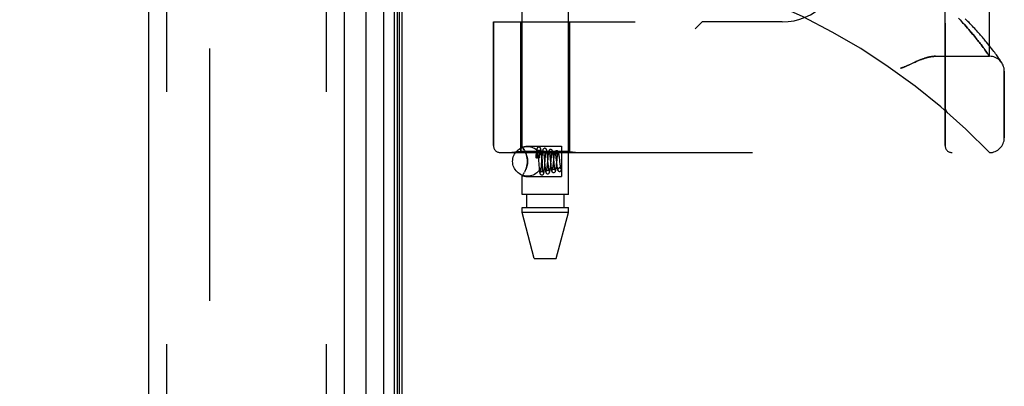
# Model space of a CAD drawing. Header units: inches. Extents: x 0 to 193, y 0 to 125.
# Tile 261 of 278: x 99.46 to 103.62, y 67.2 to 68.75. Entities that reach past the tile are written whole.
import ezdxf

# ---------------------------------------------------------------- set-up
doc = ezdxf.new("R2010")
doc.units = ezdxf.units.IN
doc.header["$LTSCALE"] = 10.635988
doc.header["$MEASUREMENT"] = 0
doc.linetypes.add('HIDDEN', pattern=[0.2, 0.1, -0.1])
doc.layers.get('0').update_dxf_attribs({"linetype": 'CONTINUOUS'})
for name, color, linetype in [('DEFAULT_2', 8, 'HIDDEN'), ('DIMENSIONS', 7, 'CONTINUOUS'), ('LEFTHAND_DOOR_ASSEMBLY', 7, 'CONTINUOUS'), ('RIGHTHAND_DOOR_ASSEMBLY', 7, 'CONTINUOUS')]:
    doc.layers.add(name, color=color, linetype=linetype)
doc.styles.get("Standard").update_dxf_attribs({"font": 'arial.ttf'})
doc.dimstyles.new('DIMSTYLE_1', dxfattribs={"dimtxt": 0.853154, "dimasz": 1.137539, "dimexe": 0.09, "dimexo": 0.07, "dimgap": 0.0375, "dimtad": 0, "dimtih": 1, "dimtoh": 1, "dimzin": 4, "dimdsep": 46, "dimtxsty": 'Standard', "dimblk": '_FILLED', "dimblk1": '_FILLED', "dimblk2": '_FILLED', "dimcen": 0.09, "dimadec": 3, "dimazin": 1, "dimtfac": 1, "dimtdec": 3, "dimtofl": 0, "dimtmove": 0, "dimatfit": 3, "dimldrblk": '_FILLED', "dimfxl": 0, "dimtolj": 1, "dimtzin": 4, "dimarcsym": 0})

# ---------------------------------------------------------------- blocks, each defined once
blk = doc.blocks.new('_FILLED')
at = {"color": 0, "linetype": 'ByBlock'}
blk.add_solid([(0, 0), (-1, 0.2), (-1, -0.2)], dxfattribs=at)
blk = doc.blocks.new('*D12')
at = {"layer": 'DIMENSIONS', "color": 2, "linetype": 'Continuous'}
for p, q in [((100.3818, 91.1657), (95.7712, 91.1657)), ((96.795, 91.1657), (96.795, 62.0188)), ((96.795, 31.1657), (96.795, 60.3125)), ((100.3928, 31.1657), (95.7712, 31.1657))]:
    blk.add_line(p, q, dxfattribs=at)
at = {"layer": 'DIMENSIONS', "color": 2, "linetype": 'Continuous', "xscale": 1.1375387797, "yscale": 1.1375387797, "zscale": 1.1375387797}
for p, rotation in [((96.795, 91.1657), 90), ((96.795, 31.1657), 270)]:
    blk.add_blockref('_FILLED', p, dxfattribs=dict(at, rotation=rotation))
at = {"layer": 'DIMENSIONS', "color": 2, "linetype": 'Continuous', "insert": (96.795, 61.5922), "char_height": 0.85315, "width": 2.981282, "attachment_point": 2, "line_spacing_factor": 0.9}
blk.add_mtext('60.00', dxfattribs=at)

msp = doc.modelspace()

# ---------------------------------------------------------------- linework, layer by layer
at = {"color": 3, "linetype": 'Continuous'}
msp.add_line((101.0741, 31.2697), (101.0741, 91.0617), dxfattribs=at)
at = {"layer": 'DEFAULT_2', "color": 8, "linetype": 'HIDDEN'}
msp.add_line((100.2616, 89.9001), (100.2616, 32.4312), dxfattribs=at)
at = {"layer": 'LEFTHAND_DOOR_ASSEMBLY', "color": 8, "linetype": 'HIDDEN'}
for p, q in [((100.0791, 90.7807), (100.0791, 31.5507)), ((100.7541, 90.7807), (100.7541, 31.5507)), ((103.3656, 68.2194), (103.3656, 70.8619)), ((103.5531, 68.5957), (103.5531, 70.4857)), ((102.0281, 70.3407), (102.0281, 68.7407)), ((102.3406, 70.3407), (102.3406, 68.7407)), ((101.4593, 68.7407), (101.4593, 68.2194)), ((101.4593, 68.7407), (102.0581, 68.7407)), ((101.5751, 68.7407), (101.5751, 68.1947)), ((101.7811, 68.7407), (101.7811, 68.1947)), ((102.3406, 68.7407), (102.3106, 68.7107)), ((102.6781, 68.7407), (102.3406, 68.7407)), ((103.429, 68.7489), (103.4219, 68.7564)), ((103.4358, 68.7416), (103.429, 68.7489)), ((103.4423, 68.7345), (103.4358, 68.7416)), ((103.4485, 68.7277), (103.4423, 68.7345)), ((103.4544, 68.7211), (103.4485, 68.7277)), ((103.4601, 68.7147), (103.4544, 68.7211)), ((103.4655, 68.7085), (103.4601, 68.7147)), ((103.4707, 68.7024), (103.4655, 68.7085)), ((103.4758, 68.6966), (103.4707, 68.7024)), ((103.4805, 68.6909), (103.4758, 68.6966)), ((103.4851, 68.6854), (103.4805, 68.6909)), ((103.4896, 68.6801), (103.4851, 68.6854)), ((103.4938, 68.6749), (103.4896, 68.6801)), ((103.4979, 68.6699), (103.4938, 68.6749)), ((103.5073, 68.6581), (103.5036, 68.6627)), ((103.5108, 68.6536), (103.5073, 68.6581)), ((103.5142, 68.6492), (103.5108, 68.6536)), ((103.546, 68.6483), (103.54, 68.6557)), ((103.5174, 68.645), (103.5142, 68.6492)), ((103.522, 68.639), (103.5174, 68.645)), ((103.5263, 68.6332), (103.522, 68.639)), ((103.5304, 68.6278), (103.5263, 68.6332)), ((103.5341, 68.6227), (103.5304, 68.6278)), ((103.5375, 68.6179), (103.5341, 68.6227)), ((103.5408, 68.6134), (103.5375, 68.6179)), ((103.5437, 68.6093), (103.5408, 68.6134)), ((103.547, 68.6045), (103.5437, 68.6093)), ((103.5517, 68.6412), (103.546, 68.6483)), ((103.5571, 68.6345), (103.5517, 68.6412)), ((103.562, 68.6281), (103.5571, 68.6345)), ((103.5667, 68.6221), (103.562, 68.6281)), ((103.571, 68.6164), (103.5667, 68.6221)), ((103.575, 68.6111), (103.571, 68.6164)), ((103.5786, 68.6061), (103.575, 68.6111)), ((103.3251, 68.5957), (103.5531, 68.5957)), ((103.5496, 68.6008), (103.547, 68.6045)), ((103.582, 68.6014), (103.5786, 68.6061)), ((103.5851, 68.5971), (103.582, 68.6014)), ((103.588, 68.5931), (103.5851, 68.5971)), ((103.5906, 68.5894), (103.588, 68.5931)), ((103.5929, 68.586), (103.5906, 68.5894)), ((103.5951, 68.5829), (103.5929, 68.586)), ((103.5978, 68.5788), (103.5951, 68.5829)), ((103.6001, 68.5754), (103.5978, 68.5788)), ((103.6025, 68.5718), (103.6001, 68.5754)), ((103.6045, 68.5687), (103.6025, 68.5718)), ((103.6156, 68.2519), (103.6156, 68.5332)), ((103.3656, 68.3807), (103.3656, 68.3762)), ((103.3757, 68.3582), (103.3759, 68.3581)), ((101.5751, 68.1947), (101.5376, 68.1894)), ((101.7811, 68.1947), (101.5751, 68.1947)), ((101.7811, 68.1947), (101.8186, 68.1894)), ((101.4893, 68.1894), (103.5531, 68.1894))]:
    msp.add_line(p, q, dxfattribs=at)
for points in [[(103.54, 68.6557), (103.5368, 68.6595), (103.5335, 68.6635), (103.5301, 68.6675), (103.5266, 68.6716), (103.523, 68.6758), (103.5193, 68.68), (103.5155, 68.6844), (103.5116, 68.6888), (103.5076, 68.6934), (103.5035, 68.698), (103.4993, 68.7026), (103.4949, 68.7074), (103.4905, 68.7122), (103.4859, 68.7171), (103.4812, 68.7221), (103.4765, 68.7272), (103.4716, 68.7323), (103.4665, 68.7375), (103.4614, 68.7428), (103.4562, 68.7481), (103.4508, 68.7535)], [(103.5036, 68.6627), (103.5017, 68.6651), (103.4979, 68.6699)], [(103.3251, 68.5957), (103.3235, 68.5956), (103.3219, 68.5956), (103.3202, 68.5955), (103.3186, 68.5954), (103.3168, 68.5953), (103.3151, 68.5952), (103.3133, 68.595), (103.3115, 68.5948), (103.3097, 68.5946), (103.3078, 68.5943), (103.3059, 68.594), (103.3039, 68.5936), (103.3019, 68.5933), (103.2999, 68.5929), (103.2978, 68.5924), (103.2957, 68.5919), (103.2935, 68.5914), (103.2913, 68.5908), (103.289, 68.5902), (103.2867, 68.5896), (103.2843, 68.5889), (103.2819, 68.5882), (103.2794, 68.5874), (103.2768, 68.5865), (103.2742, 68.5856), (103.2715, 68.5847), (103.2688, 68.5837), (103.2659, 68.5826), (103.263, 68.5815), (103.2599, 68.5803), (103.2568, 68.579), (103.2536, 68.5776), (103.2502, 68.5762), (103.2467, 68.5747), (103.2431, 68.573), (103.2393, 68.5713), (103.2353, 68.5695), (103.2183, 68.5616)], [(103.5531, 68.5957), (103.5531, 68.5957), (103.5496, 68.6008)], [(103.6055, 68.5671), (103.6055, 68.5672), (103.6045, 68.5687)], [(103.2183, 68.5616), (103.2144, 68.5598), (103.2108, 68.5581), (103.2073, 68.5566), (103.2042, 68.5552), (103.2012, 68.5539), (103.1984, 68.5527), (103.1957, 68.5517), (103.1932, 68.5507), (103.1909, 68.5498), (103.1886, 68.549), (103.1864, 68.5483), (103.1843, 68.5475), (103.1822, 68.5469), (103.1801, 68.5462), (103.1781, 68.5457)], [(103.3656, 68.3805), (103.3656, 68.3801), (103.3656, 68.3795), (103.3656, 68.3789), (103.3657, 68.3782), (103.3657, 68.3776), (103.3658, 68.377), (103.3659, 68.3764), (103.366, 68.3758), (103.3661, 68.3752), (103.3662, 68.3746), (103.3663, 68.374), (103.3665, 68.3734), (103.3666, 68.3728), (103.3668, 68.3722), (103.367, 68.3716), (103.3672, 68.3711), (103.3674, 68.3705), (103.3676, 68.3699)], [(103.3676, 68.3699), (103.3678, 68.3693), (103.3681, 68.3688), (103.3683, 68.3682), (103.3686, 68.3676), (103.3689, 68.3671), (103.3691, 68.3665), (103.3694, 68.366), (103.3697, 68.3654), (103.3701, 68.3649), (103.3704, 68.3644), (103.3707, 68.3639), (103.3711, 68.3634), (103.3714, 68.3629), (103.3718, 68.3624)], [(103.3759, 68.3581), (103.3756, 68.3583), (103.3754, 68.3585), (103.3752, 68.3587), (103.375, 68.3589), (103.3747, 68.3591), (103.3745, 68.3593), (103.3743, 68.3595), (103.3741, 68.3598), (103.3739, 68.36), (103.3737, 68.3602), (103.3735, 68.3604), (103.3733, 68.3606), (103.3731, 68.3608), (103.3729, 68.3611), (103.3727, 68.3613), (103.3725, 68.3615), (103.3723, 68.3617), (103.3721, 68.362), (103.372, 68.3622), (103.3718, 68.3624)]]:
    msp.add_lwpolyline(points, dxfattribs=at)
for centre, radius, start, end in [((101.5531, 66.2655), 2.7751, 43.8884, 90), ((102.6781, 68.9907), 0.25, 270, 360), ((103.5531, 68.5332), 0.0625, 0, 90), ((103.5531, 68.2519), 0.0625, 270, 360), ((101.4893, 68.2194), 0.03, 180, 270), ((103.3956, 68.2194), 0.03, 180, 270)]:
    msp.add_arc(centre, radius, start, end, dxfattribs=at)
at = {"layer": 'RIGHTHAND_DOOR_ASSEMBLY', "color": 7, "linetype": 'Continuous'}
for p, q in [((100.9212, 90.8026), (100.9212, 31.5287)), ((100.9964, 31.5003), (100.9964, 90.831)), ((101.0398, 90.8221), (101.0398, 31.5092)), ((101.0534, 90.8153), (101.0534, 31.516)), ((101.0622, 90.813), (101.0622, 31.5184))]:
    msp.add_line(p, q, dxfattribs=at)
at = {"layer": 'RIGHTHAND_DOOR_ASSEMBLY', "color": 3, "linetype": 'Continuous'}
for p, q in [((100.0041, 90.7807), (100.0041, 31.5507)), ((100.8291, 90.7807), (100.8291, 31.5507))]:
    msp.add_line(p, q, dxfattribs=at)
at = {"layer": 'RIGHTHAND_DOOR_ASSEMBLY', "color": 8, "linetype": 'HIDDEN'}
for p, q in [((100.0791, 90.7807), (100.0791, 31.5507)), ((100.7541, 90.7807), (100.7541, 31.5507)), ((101.5801, 68.2141), (101.5801, 70.8607)), ((101.7761, 68.0127), (101.7761, 70.8607)), ((103.3656, 70.8619), (103.3656, 68.2194)), ((103.5531, 70.4857), (103.5531, 68.5957)), ((102.0281, 70.3407), (102.0281, 68.7407)), ((102.3406, 70.3407), (102.3406, 68.7407)), ((101.4593, 68.2194), (101.4593, 68.7407)), ((101.4593, 68.7407), (102.0581, 68.7407)), ((101.5751, 68.1947), (101.5751, 68.7407)), ((101.7811, 68.1947), (101.7811, 68.7407)), ((102.3106, 68.7107), (102.3406, 68.7407)), ((102.6781, 68.7407), (102.3406, 68.7407)), ((103.4217, 68.7565), (103.4288, 68.749)), ((103.4288, 68.749), (103.4356, 68.7417)), ((103.4356, 68.7417), (103.4421, 68.7347)), ((103.4421, 68.7347), (103.4484, 68.7278)), ((103.4484, 68.7278), (103.4543, 68.7212)), ((103.4543, 68.7212), (103.46, 68.7148)), ((103.46, 68.7148), (103.4654, 68.7086)), ((103.4654, 68.7086), (103.4707, 68.7025)), ((103.4707, 68.7025), (103.4757, 68.6967)), ((103.4757, 68.6967), (103.4805, 68.691)), ((103.4805, 68.691), (103.4851, 68.6855)), ((103.4851, 68.6855), (103.4895, 68.6801)), ((103.4895, 68.6801), (103.4938, 68.675)), ((103.4938, 68.675), (103.4978, 68.67)), ((103.5036, 68.6627), (103.5073, 68.6581)), ((103.5073, 68.6581), (103.5108, 68.6536)), ((103.5108, 68.6536), (103.5142, 68.6492)), ((103.5461, 68.6483), (103.54, 68.6557)), ((103.5142, 68.6492), (103.5174, 68.645)), ((103.5174, 68.645), (103.522, 68.639)), ((103.522, 68.639), (103.5263, 68.6332)), ((103.5263, 68.6332), (103.5304, 68.6278)), ((103.5304, 68.6278), (103.5341, 68.6227)), ((103.5341, 68.6227), (103.5376, 68.6179)), ((103.5376, 68.6179), (103.5408, 68.6134)), ((103.5408, 68.6134), (103.5437, 68.6092)), ((103.5518, 68.6412), (103.5461, 68.6483)), ((103.5571, 68.6345), (103.5518, 68.6412)), ((103.562, 68.6281), (103.5571, 68.6345)), ((103.5667, 68.6221), (103.562, 68.6281)), ((103.571, 68.6164), (103.5667, 68.6221)), ((103.575, 68.6111), (103.571, 68.6164)), ((103.5786, 68.6061), (103.575, 68.6111)), ((103.3251, 68.5957), (103.5531, 68.5957)), ((103.582, 68.6014), (103.5786, 68.6061)), ((103.5851, 68.5971), (103.582, 68.6014)), ((103.588, 68.593), (103.5851, 68.5971)), ((103.5906, 68.5894), (103.588, 68.593)), ((103.5929, 68.586), (103.5906, 68.5894)), ((103.5951, 68.5829), (103.5929, 68.586)), ((103.5978, 68.5788), (103.5951, 68.5829)), ((103.6001, 68.5754), (103.5978, 68.5788)), ((103.6025, 68.5718), (103.6001, 68.5754)), ((103.6045, 68.5687), (103.6025, 68.5718)), ((103.6045, 68.5687), (103.6058, 68.5667)), ((103.6055, 68.5672), (103.6054, 68.5673)), ((103.6058, 68.5667), (103.6055, 68.5671)), ((103.6156, 68.5332), (103.6156, 68.2519)), ((103.3656, 68.3807), (103.3656, 68.3761)), ((103.3757, 68.3582), (103.3759, 68.3581)), ((101.5751, 68.1947), (101.5376, 68.1894)), ((101.7811, 68.1947), (101.5751, 68.1947)), ((101.5801, 68.2141), (101.5961, 68.2162)), ((101.5801, 68.2141), (101.5804, 68.2137)), ((101.5875, 68.2032), (101.585, 68.2072)), ((101.5961, 68.2162), (101.7461, 68.2162)), ((101.7461, 68.2162), (101.7461, 68.0892)), ((101.7811, 68.1947), (101.8186, 68.1894)), ((101.4893, 68.1894), (103.5531, 68.1894)), ((101.5961, 68.1866), (101.5932, 68.1929)), ((101.6393, 68.1774), (101.6386, 68.1692)), ((101.639, 68.1685), (101.6393, 68.1712)), ((101.6397, 68.1825), (101.6393, 68.1774)), ((101.6393, 68.1712), (101.6395, 68.1736)), ((101.6395, 68.1736), (101.6398, 68.1758)), ((101.6398, 68.1758), (101.64, 68.1777)), ((101.64, 68.1777), (101.6402, 68.1794)), ((101.6402, 68.1794), (101.6404, 68.181)), ((101.6451, 68.1875), (101.6451, 68.187)), ((101.6451, 68.187), (101.6451, 68.1864)), ((101.6451, 68.1864), (101.6452, 68.1858)), ((101.6452, 68.1858), (101.6452, 68.185)), ((101.6452, 68.185), (101.6453, 68.1842)), ((101.6453, 68.1842), (101.6453, 68.1833)), ((101.6453, 68.1833), (101.6453, 68.1822)), ((101.6453, 68.1822), (101.6453, 68.181)), ((101.6453, 68.181), (101.6454, 68.1797)), ((101.6454, 68.1797), (101.6454, 68.1782)), ((101.6454, 68.1782), (101.6454, 68.1757)), ((101.6454, 68.1757), (101.6454, 68.1728)), ((101.6454, 68.1728), (101.6454, 68.1694)), ((101.6454, 68.1694), (101.6454, 68.1669)), ((101.6461, 68.1669), (101.6454, 68.1669)), ((101.6469, 68.1873), (101.6473, 68.1835)), ((101.6473, 68.1835), (101.6477, 68.1792)), ((101.6477, 68.1792), (101.6483, 68.172)), ((101.6483, 68.172), (101.6492, 68.1612)), ((101.6536, 68.1691), (101.654, 68.1745)), ((101.654, 68.1745), (101.6544, 68.1789)), ((101.6544, 68.1789), (101.6547, 68.1829)), ((101.6636, 68.1672), (101.6614, 68.1407)), ((101.6625, 68.1814), (101.662, 68.1866)), ((101.663, 68.1758), (101.6625, 68.1814)), ((101.6637, 68.1671), (101.663, 68.1758)), ((101.6641, 68.1728), (101.6636, 68.1672)), ((101.6653, 68.1467), (101.6637, 68.1671)), ((101.6721, 68.1828), (101.6725, 68.179)), ((101.6725, 68.179), (101.6729, 68.1747)), ((101.6729, 68.1747), (101.6736, 68.1676)), ((101.6759, 68.1359), (101.6783, 68.1641)), ((101.6783, 68.1641), (101.6789, 68.1716)), ((101.6789, 68.1716), (101.6793, 68.1761)), ((101.6884, 68.1643), (101.6863, 68.1406)), ((101.6876, 68.1775), (101.6871, 68.1827)), ((101.6881, 68.1721), (101.6876, 68.1775)), ((101.6891, 68.1608), (101.6881, 68.1721)), ((101.689, 68.1704), (101.6884, 68.1643)), ((101.6978, 68.1733), (101.6983, 68.1685)), ((101.6983, 68.1685), (101.6991, 68.1606)), ((101.6991, 68.1606), (101.7011, 68.1402)), ((101.701, 68.1385), (101.7031, 68.161)), ((101.7031, 68.161), (101.7038, 68.1686)), ((101.7134, 68.1625), (101.7113, 68.1421)), ((101.7131, 68.1701), (101.7125, 68.1754)), ((101.7139, 68.1616), (101.7131, 68.1701)), ((101.7153, 68.1476), (101.7139, 68.1616)), ((101.7228, 68.1704), (101.7234, 68.166)), ((101.7259, 68.1395), (101.728, 68.1597)), ((101.728, 68.1597), (101.7286, 68.1649)), ((101.7384, 68.1657), (101.7377, 68.1712)), ((101.739, 68.1598), (101.7384, 68.1657)), ((101.74, 68.1509), (101.739, 68.1598)), ((101.5932, 68.1124), (101.5903, 68.1069)), ((101.5932, 68.1124), (101.5961, 68.1187)), ((101.6504, 68.1464), (101.6513, 68.1343)), ((101.6513, 68.1343), (101.6518, 68.1285)), ((101.6518, 68.1285), (101.6523, 68.123)), ((101.6607, 68.1328), (101.6603, 68.128)), ((101.6614, 68.1407), (101.6607, 68.1328)), ((101.6661, 68.136), (101.6653, 68.1467)), ((101.6668, 68.1289), (101.6661, 68.136)), ((101.6672, 68.1246), (101.6668, 68.1289)), ((101.6675, 68.1207), (101.6672, 68.1246)), ((101.6752, 68.1486), (101.6762, 68.1371)), ((101.6754, 68.1302), (101.6759, 68.1359)), ((101.6762, 68.1371), (101.6768, 68.1316)), ((101.6768, 68.1316), (101.6773, 68.1264)), ((101.6858, 68.1353), (101.6853, 68.1305)), ((101.6863, 68.1406), (101.6858, 68.1353)), ((101.6914, 68.1345), (101.6908, 68.1417)), ((101.6919, 68.1301), (101.6914, 68.1345)), ((101.6923, 68.1261), (101.6919, 68.1301)), ((101.7005, 68.1329), (101.701, 68.1385)), ((101.7011, 68.1402), (101.7017, 68.1343)), ((101.7113, 68.1421), (101.7107, 68.137)), ((101.7161, 68.14), (101.7153, 68.1476)), ((101.7166, 68.1354), (101.7161, 68.14)), ((101.717, 68.1312), (101.7166, 68.1354)), ((101.726, 68.1429), (101.7266, 68.1377)), ((101.7386, 68.1252), (101.7372, 68.125)), ((101.7372, 68.125), (101.7385, 68.1251)), ((101.7385, 68.1101), (101.74, 68.1103)), ((101.7386, 68.1102), (101.74, 68.1103)), ((101.7409, 68.1425), (101.74, 68.1509)), ((101.7416, 68.1375), (101.7409, 68.1425)), ((101.5801, 68.0127), (101.5801, 68.0912)), ((101.5801, 68.0912), (101.5961, 68.0892)), ((101.5961, 68.0892), (101.7461, 68.0892)), ((101.7761, 68.0127), (101.5801, 68.0127)), ((101.5996, 68.0127), (101.5996, 67.9577)), ((101.7566, 68.0127), (101.7566, 67.9577)), ((101.5801, 67.9367), (101.5801, 67.9577)), ((101.5801, 67.9577), (101.7761, 67.9577)), ((101.7761, 67.9367), (101.7761, 67.9577)), ((101.6316, 67.7427), (101.5801, 67.9367)), ((101.7761, 67.9367), (101.5801, 67.9367)), ((101.7246, 67.7427), (101.7761, 67.9367)), ((101.6316, 67.7427), (101.7246, 67.7427))]:
    msp.add_line(p, q, dxfattribs=at)
for points in [[(103.54, 68.6557), (103.5368, 68.6595), (103.5335, 68.6635), (103.5301, 68.6675), (103.5266, 68.6716), (103.5231, 68.6758), (103.5194, 68.68), (103.5156, 68.6844), (103.5117, 68.6888), (103.5076, 68.6933), (103.5035, 68.6979), (103.4993, 68.7026), (103.4949, 68.7074), (103.4905, 68.7122), (103.4859, 68.7171), (103.4813, 68.7221), (103.4765, 68.7272), (103.4716, 68.7323), (103.4666, 68.7375), (103.4614, 68.7427), (103.4562, 68.7481), (103.4508, 68.7535)], [(103.4978, 68.67), (103.5017, 68.6651), (103.5036, 68.6627)], [(103.5437, 68.6092), (103.547, 68.6045), (103.5477, 68.6035), (103.5531, 68.5957)], [(103.1781, 68.5457), (103.1801, 68.5462), (103.1822, 68.5469), (103.1843, 68.5475), (103.1864, 68.5483), (103.1886, 68.549), (103.1909, 68.5498), (103.1932, 68.5507), (103.1957, 68.5517), (103.1984, 68.5527), (103.2012, 68.5539), (103.2041, 68.5552), (103.2073, 68.5566), (103.2107, 68.5581), (103.2144, 68.5598), (103.2311, 68.5676)], [(103.2311, 68.5676), (103.2393, 68.5713), (103.2431, 68.573), (103.2467, 68.5747), (103.2502, 68.5762), (103.2536, 68.5776), (103.2568, 68.579), (103.2599, 68.5803), (103.263, 68.5815), (103.2659, 68.5826), (103.2687, 68.5837), (103.2715, 68.5847), (103.2742, 68.5856), (103.2768, 68.5865), (103.2794, 68.5874), (103.2819, 68.5882), (103.2843, 68.5889), (103.2867, 68.5896), (103.289, 68.5902), (103.2913, 68.5908), (103.2935, 68.5914), (103.2957, 68.5919), (103.2978, 68.5924), (103.2999, 68.5929), (103.3019, 68.5933), (103.3039, 68.5936), (103.3059, 68.594), (103.3078, 68.5943), (103.3097, 68.5946), (103.3115, 68.5948), (103.3133, 68.595), (103.3151, 68.5952), (103.3168, 68.5953), (103.3186, 68.5954), (103.3202, 68.5955), (103.3219, 68.5956), (103.3235, 68.5956), (103.3251, 68.5957)], [(103.3676, 68.3698), (103.3674, 68.3704), (103.3672, 68.3709), (103.367, 68.3715), (103.3668, 68.3721), (103.3667, 68.3727), (103.3665, 68.3733), (103.3664, 68.3739), (103.3662, 68.3745), (103.3661, 68.3751), (103.366, 68.3757), (103.3659, 68.3763), (103.3658, 68.377), (103.3657, 68.3776), (103.3657, 68.3782), (103.3656, 68.3788), (103.3656, 68.3795), (103.3656, 68.3801), (103.3656, 68.3805)], [(103.3718, 68.3624), (103.3714, 68.3629), (103.3711, 68.3634), (103.3707, 68.3639), (103.3704, 68.3644), (103.3701, 68.3649), (103.3698, 68.3654), (103.3695, 68.3659), (103.3692, 68.3665), (103.3689, 68.367), (103.3686, 68.3676), (103.3684, 68.3681), (103.3681, 68.3687), (103.3679, 68.3692), (103.3676, 68.3698)], [(103.3718, 68.3624), (103.372, 68.3622), (103.3721, 68.362), (103.3723, 68.3617), (103.3725, 68.3615), (103.3727, 68.3613), (103.3729, 68.3611), (103.3731, 68.3609), (103.3733, 68.3606), (103.3735, 68.3604), (103.3737, 68.3602), (103.3739, 68.36), (103.3741, 68.3598), (103.3743, 68.3595), (103.3745, 68.3593), (103.3747, 68.3591), (103.375, 68.3589), (103.3752, 68.3587), (103.3754, 68.3585), (103.3756, 68.3583), (103.3759, 68.3581)], [(101.5829, 68.2102), (101.5814, 68.2124), (101.5804, 68.2137)], [(101.5814, 68.2124), (101.5829, 68.2102), (101.585, 68.2072), (101.5875, 68.2032), (101.5903, 68.1984), (101.5932, 68.1929), (101.5961, 68.1866)], [(101.651, 68.2127), (101.6502, 68.2126), (101.6483, 68.2121), (101.6467, 68.2113), (101.6454, 68.2102), (101.6444, 68.2091), (101.6438, 68.208), (101.6434, 68.2071), (101.6431, 68.2062), (101.6428, 68.2053), (101.6425, 68.2044), (101.6423, 68.2034), (101.6421, 68.2023), (101.6419, 68.2011), (101.6417, 68.1997), (101.6414, 68.1983), (101.6412, 68.1968), (101.641, 68.1951), (101.6408, 68.1933), (101.6406, 68.1914), (101.6404, 68.1893), (101.6402, 68.1872), (101.6397, 68.1825)], [(101.6449, 68.2013), (101.6449, 68.2013), (101.6449, 68.2012), (101.645, 68.201), (101.6451, 68.2005), (101.6452, 68.1999), (101.6454, 68.1992), (101.6455, 68.1984), (101.6457, 68.1974), (101.6459, 68.1963), (101.646, 68.1951), (101.6462, 68.1938), (101.6464, 68.1923), (101.6466, 68.1908), (101.6467, 68.1891), (101.6469, 68.1873)], [(101.651, 68.1977), (101.6499, 68.1978), (101.6484, 68.1982), (101.6471, 68.1989), (101.6461, 68.1997), (101.6455, 68.2004), (101.6451, 68.2009), (101.6449, 68.2013), (101.6449, 68.2013)], [(101.662, 68.1866), (101.6617, 68.189), (101.6615, 68.1913), (101.6613, 68.1934), (101.661, 68.1954), (101.6608, 68.1972), (101.6605, 68.1989), (101.6603, 68.2004), (101.6601, 68.2017), (101.6598, 68.203), (101.6596, 68.2041), (101.6593, 68.2051), (101.6591, 68.2061), (101.6587, 68.207), (101.6583, 68.208), (101.6577, 68.2091), (101.6567, 68.2102), (101.6554, 68.2113), (101.6537, 68.2121), (101.6519, 68.2126), (101.651, 68.2127)], [(101.6571, 68.2012), (101.6572, 68.2013), (101.6572, 68.2014), (101.6571, 68.2013), (101.6569, 68.2009), (101.6565, 68.2003), (101.6558, 68.1995), (101.6547, 68.1987), (101.6533, 68.1981), (101.6517, 68.1977), (101.651, 68.1977)], [(101.6547, 68.1829), (101.6551, 68.1867), (101.6553, 68.1885), (101.6554, 68.1901), (101.6556, 68.1917), (101.6558, 68.1931), (101.656, 68.1945), (101.6561, 68.1957), (101.6563, 68.1969), (101.6565, 68.1979), (101.6566, 68.1988), (101.6568, 68.1995), (101.6569, 68.2002), (101.657, 68.2007), (101.6571, 68.2011), (101.6571, 68.2012)], [(101.676, 68.2077), (101.6751, 68.2076), (101.6731, 68.2071), (101.6714, 68.2061), (101.6701, 68.2049), (101.6692, 68.2038), (101.6686, 68.2027), (101.6682, 68.2017), (101.6678, 68.2007), (101.6675, 68.1996), (101.6673, 68.1985), (101.667, 68.1974), (101.6668, 68.196), (101.6665, 68.1946), (101.6663, 68.193), (101.666, 68.1913), (101.6658, 68.1894), (101.6656, 68.1874), (101.6653, 68.1853), (101.6651, 68.183), (101.6648, 68.1807), (101.6646, 68.1782), (101.6641, 68.1728)], [(101.67, 68.1962), (101.67, 68.1962), (101.67, 68.1961), (101.6701, 68.1958), (101.6702, 68.1953), (101.6704, 68.1946), (101.6705, 68.1938), (101.6707, 68.1929), (101.6709, 68.1918), (101.6711, 68.1906), (101.6713, 68.1893), (101.6715, 68.1878), (101.6717, 68.1863), (101.6719, 68.1846), (101.6721, 68.1828)], [(101.676, 68.1927), (101.6749, 68.1927), (101.6735, 68.1932), (101.6722, 68.1938), (101.6712, 68.1945), (101.6706, 68.1952), (101.6702, 68.1958), (101.67, 68.1961), (101.67, 68.1962)], [(101.6871, 68.1827), (101.6868, 68.1851), (101.6865, 68.1874), (101.6863, 68.1895), (101.686, 68.1915), (101.6857, 68.1933), (101.6855, 68.195), (101.6852, 68.1964), (101.685, 68.1978), (101.6847, 68.199), (101.6844, 68.2), (101.6841, 68.2011), (101.6837, 68.202), (101.6833, 68.2031), (101.6826, 68.2042), (101.6816, 68.2053), (101.6803, 68.2064), (101.6786, 68.2072), (101.6768, 68.2076), (101.676, 68.2077)], [(101.682, 68.1959), (101.682, 68.1961), (101.6821, 68.1963), (101.6821, 68.1962), (101.6819, 68.1959), (101.6815, 68.1953), (101.6808, 68.1946), (101.6797, 68.1937), (101.6783, 68.1931), (101.6767, 68.1927), (101.676, 68.1927)], [(101.6793, 68.1761), (101.6798, 68.1803), (101.68, 68.1823), (101.6802, 68.1841), (101.6804, 68.1858), (101.6806, 68.1874), (101.6808, 68.1889), (101.6809, 68.1903), (101.6811, 68.1915), (101.6813, 68.1927), (101.6815, 68.1937), (101.6816, 68.1945), (101.6818, 68.1952), (101.6819, 68.1957), (101.682, 68.1959)], [(101.701, 68.2027), (101.7001, 68.2026), (101.6981, 68.2021), (101.6964, 68.2011), (101.695, 68.1999), (101.6941, 68.1987), (101.6935, 68.1976), (101.6931, 68.1965), (101.6927, 68.1954), (101.6923, 68.1942), (101.692, 68.1929), (101.6917, 68.1914), (101.6914, 68.1897), (101.6911, 68.1879), (101.6908, 68.1859), (101.6905, 68.1837), (101.6902, 68.1813), (101.6899, 68.1788), (101.6896, 68.1761), (101.689, 68.1704)], [(101.7125, 68.1754), (101.7122, 68.1779), (101.712, 68.1803), (101.7117, 68.1826), (101.7114, 68.1847), (101.7111, 68.1867), (101.7108, 68.1886), (101.7105, 68.1902), (101.7102, 68.1918), (101.71, 68.1931), (101.7096, 68.1944), (101.7093, 68.1955), (101.7089, 68.1966), (101.7085, 68.1977), (101.7078, 68.1989), (101.7068, 68.2001), (101.7055, 68.2012), (101.7037, 68.2021), (101.7019, 68.2026), (101.701, 68.2027)], [(101.726, 68.1977), (101.7251, 68.1976), (101.7231, 68.1971), (101.7214, 68.1961), (101.72, 68.1949), (101.7191, 68.1937), (101.7184, 68.1925), (101.7179, 68.1914), (101.7175, 68.1902), (101.7172, 68.189), (101.7169, 68.1876), (101.7165, 68.1861), (101.7162, 68.1844), (101.7159, 68.1826), (101.7156, 68.1806), (101.7153, 68.1784), (101.715, 68.1761), (101.7147, 68.1736), (101.7143, 68.171), (101.714, 68.1683), (101.7134, 68.1625)], [(101.7377, 68.1712), (101.7374, 68.1738), (101.7371, 68.1762), (101.7368, 68.1784), (101.7365, 68.1806), (101.7361, 68.1825), (101.7358, 68.1843), (101.7355, 68.1859), (101.7352, 68.1873), (101.7349, 68.1886), (101.7346, 68.1898), (101.7343, 68.1909), (101.7339, 68.192), (101.7334, 68.193), (101.7327, 68.1941), (101.7317, 68.1953), (101.7303, 68.1964), (101.7286, 68.1972), (101.7268, 68.1976), (101.726, 68.1977)], [(101.5961, 68.1187), (101.5986, 68.1253), (101.6007, 68.1321), (101.6022, 68.1389), (101.6031, 68.1459), (101.6034, 68.1528), (101.6031, 68.1597), (101.6022, 68.1665), (101.6006, 68.1733), (101.5986, 68.18), (101.5961, 68.1866)], [(101.5961, 68.1866), (101.5978, 68.1823), (101.5993, 68.1779), (101.6006, 68.1733), (101.6018, 68.1686), (101.6027, 68.1634), (101.6032, 68.1581), (101.6034, 68.1527), (101.6033, 68.1473), (101.6027, 68.142), (101.6018, 68.1368), (101.6007, 68.132), (101.5993, 68.1274), (101.5978, 68.123), (101.5961, 68.1187)], [(101.6386, 68.1692), (101.6387, 68.1695), (101.6392, 68.1701), (101.64, 68.1705), (101.6412, 68.1709), (101.6427, 68.1712), (101.6443, 68.1714), (101.6461, 68.1715)], [(101.639, 68.1685), (101.6386, 68.169), (101.6386, 68.1692)], [(101.639, 68.1685), (101.6406, 68.1681), (101.6423, 68.1677), (101.6438, 68.1673), (101.6454, 68.1669)], [(101.6404, 68.181), (101.6406, 68.1824), (101.6407, 68.183), (101.6408, 68.1836), (101.6409, 68.1841), (101.641, 68.1847), (101.6411, 68.1851), (101.6412, 68.1856), (101.6412, 68.186), (101.6413, 68.1865), (101.6414, 68.1869), (101.6415, 68.1872), (101.6415, 68.1876), (101.6416, 68.1879), (101.6417, 68.1882), (101.6417, 68.1885), (101.6418, 68.1888), (101.6419, 68.189), (101.6419, 68.1893), (101.642, 68.1895), (101.6421, 68.1898), (101.6421, 68.19), (101.6422, 68.1902), (101.6422, 68.1904), (101.6423, 68.1906), (101.6424, 68.1908), (101.6424, 68.191), (101.6425, 68.1911), (101.6426, 68.1913), (101.6426, 68.1915), (101.6427, 68.1916), (101.6428, 68.1918), (101.6428, 68.1919), (101.6429, 68.192), (101.643, 68.1922), (101.6431, 68.1923), (101.6431, 68.1924), (101.6432, 68.1925), (101.6433, 68.1925), (101.6434, 68.1926), (101.6435, 68.1927), (101.6436, 68.1927), (101.6437, 68.1927), (101.6438, 68.1927), (101.6439, 68.1926), (101.6441, 68.1924), (101.6442, 68.1923), (101.6443, 68.1921), (101.6444, 68.1919), (101.6444, 68.1917), (101.6445, 68.1916), (101.6445, 68.1914), (101.6445, 68.1913), (101.6446, 68.1911), (101.6446, 68.191), (101.6446, 68.1909), (101.6447, 68.1907), (101.6447, 68.1906), (101.6447, 68.1905), (101.6447, 68.1904), (101.6448, 68.1902), (101.6448, 68.1901), (101.6448, 68.19), (101.6448, 68.1898), (101.6448, 68.1897), (101.6449, 68.1896), (101.6449, 68.1894), (101.6449, 68.1893), (101.6449, 68.1891), (101.6449, 68.1889), (101.645, 68.1888), (101.645, 68.1886), (101.645, 68.1884), (101.645, 68.1882), (101.645, 68.188), (101.6451, 68.1878), (101.6451, 68.1875)], [(101.6461, 68.1715), (101.6481, 68.1714), (101.6498, 68.1712), (101.6514, 68.1708), (101.6526, 68.1703), (101.6533, 68.1698), (101.6536, 68.1692), (101.6536, 68.1691)], [(101.6536, 68.1691), (101.6533, 68.1686), (101.6526, 68.168), (101.6514, 68.1676), (101.6498, 68.1672), (101.6481, 68.167), (101.6461, 68.1669)], [(101.6492, 68.1612), (101.6499, 68.1524), (101.6504, 68.1464)], [(101.6736, 68.1676), (101.6747, 68.1543), (101.6752, 68.1486)], [(101.6908, 68.1417), (101.6896, 68.1551), (101.6891, 68.1608)], [(101.6951, 68.1911), (101.6951, 68.1911), (101.6951, 68.1909), (101.6952, 68.1905), (101.6954, 68.19), (101.6956, 68.1892), (101.6957, 68.1883), (101.6959, 68.1872), (101.6962, 68.186), (101.6964, 68.1846), (101.6966, 68.1831), (101.6968, 68.1814), (101.6971, 68.1795), (101.6973, 68.1776), (101.6976, 68.1755), (101.6978, 68.1733)], [(101.701, 68.1877), (101.7, 68.1877), (101.6985, 68.1881), (101.6973, 68.1888), (101.6963, 68.1895), (101.6957, 68.1902), (101.6953, 68.1907), (101.6951, 68.191), (101.6951, 68.1911)], [(101.7068, 68.1906), (101.7069, 68.1909), (101.707, 68.1911), (101.707, 68.1911), (101.7068, 68.1908), (101.7064, 68.1902), (101.7057, 68.1895), (101.7045, 68.1886), (101.7031, 68.188), (101.7016, 68.1877), (101.701, 68.1877)], [(101.7038, 68.1686), (101.7043, 68.1732), (101.7045, 68.1753), (101.7047, 68.1773), (101.705, 68.1793), (101.7052, 68.1811), (101.7054, 68.1827), (101.7056, 68.1843), (101.7058, 68.1857), (101.7061, 68.187), (101.7063, 68.1881), (101.7064, 68.1891), (101.7066, 68.1899), (101.7068, 68.1905), (101.7068, 68.1906)], [(101.7202, 68.1859), (101.7203, 68.1858), (101.7204, 68.1854), (101.7205, 68.1848), (101.7207, 68.184), (101.7209, 68.1831), (101.7211, 68.182), (101.7214, 68.1807), (101.7216, 68.1793), (101.7218, 68.1778), (101.7221, 68.1761), (101.7223, 68.1743), (101.7226, 68.1724), (101.7228, 68.1704)], [(101.726, 68.1827), (101.7254, 68.1827), (101.7239, 68.183), (101.7225, 68.1836), (101.7215, 68.1844), (101.7208, 68.185), (101.7204, 68.1856), (101.7202, 68.1859), (101.7202, 68.1859)], [(101.7234, 68.166), (101.7242, 68.1588), (101.7245, 68.1562)], [(101.7245, 68.1562), (101.7251, 68.151), (101.726, 68.1429)], [(101.7316, 68.1853), (101.7317, 68.1856), (101.7318, 68.1859), (101.7318, 68.186), (101.7317, 68.1857), (101.7313, 68.1852), (101.7306, 68.1844), (101.7294, 68.1836), (101.728, 68.183), (101.7265, 68.1827), (101.726, 68.1827)], [(101.7286, 68.1649), (101.7291, 68.1697), (101.7294, 68.1719), (101.7297, 68.1739), (101.7299, 68.1759), (101.7302, 68.1777), (101.7304, 68.1793), (101.7307, 68.1808), (101.7309, 68.1821), (101.7311, 68.1833), (101.7314, 68.1843), (101.7315, 68.1851), (101.7316, 68.1853)], [(101.6523, 68.123), (101.6526, 68.1204), (101.6528, 68.118), (101.6531, 68.1157), (101.6533, 68.1136), (101.6536, 68.1117), (101.6538, 68.1099), (101.6541, 68.1083), (101.6543, 68.1068), (101.6546, 68.1055), (101.6548, 68.1043), (101.6551, 68.1032), (101.6554, 68.1021), (101.6557, 68.1012), (101.6561, 68.1001), (101.6567, 68.0991), (101.6576, 68.0979), (101.6589, 68.0967), (101.6606, 68.0957), (101.6626, 68.0952), (101.6635, 68.0951)], [(101.6603, 68.128), (101.6598, 68.1236), (101.6596, 68.1216), (101.6594, 68.1197), (101.6592, 68.1179), (101.659, 68.1162), (101.6588, 68.1146), (101.6587, 68.1132), (101.6585, 68.1119), (101.6583, 68.1107), (101.6581, 68.1096), (101.6579, 68.1087), (101.6578, 68.108), (101.6577, 68.1073), (101.6575, 68.1069), (101.6575, 68.1068)], [(101.6635, 68.0951), (101.6643, 68.0952), (101.6661, 68.0956), (101.6678, 68.0964), (101.6691, 68.0975), (101.6701, 68.0986), (101.6707, 68.0997), (101.6712, 68.1007), (101.6715, 68.1017), (101.6719, 68.1027), (101.6721, 68.1037), (101.6724, 68.1049), (101.6726, 68.1062), (101.6729, 68.1077), (101.6731, 68.1093), (101.6734, 68.1111), (101.6737, 68.113), (101.6739, 68.1151), (101.6742, 68.1173), (101.6744, 68.1197), (101.6747, 68.1222), (101.6749, 68.1248), (101.6754, 68.1302)], [(101.6696, 68.1065), (101.6696, 68.1065), (101.6695, 68.1068), (101.6694, 68.1072), (101.6693, 68.1078), (101.6692, 68.1085), (101.669, 68.1093), (101.6688, 68.1103), (101.6687, 68.1114), (101.6685, 68.1127), (101.6683, 68.1141), (101.6681, 68.1155), (101.6679, 68.1171), (101.6677, 68.1188), (101.6675, 68.1207)], [(101.6773, 68.1264), (101.6776, 68.124), (101.6778, 68.1217), (101.6781, 68.1195), (101.6783, 68.1175), (101.6786, 68.1156), (101.6789, 68.1139), (101.6791, 68.1123), (101.6794, 68.1108), (101.6797, 68.1095), (101.68, 68.1083), (101.6803, 68.1072), (101.6806, 68.1062), (101.6811, 68.1052), (101.6817, 68.104), (101.6826, 68.1029), (101.6839, 68.1017), (101.6856, 68.1007), (101.6876, 68.1002), (101.6885, 68.1001)], [(101.6827, 68.1123), (101.6826, 68.112), (101.6825, 68.1117), (101.6825, 68.1116), (101.6826, 68.1118), (101.6828, 68.1122), (101.6834, 68.1129), (101.6843, 68.1137), (101.6857, 68.1145), (101.6873, 68.115), (101.6885, 68.1151)], [(101.6853, 68.1305), (101.6848, 68.1261), (101.6846, 68.1241), (101.6843, 68.1222), (101.6841, 68.1205), (101.6839, 68.1189), (101.6837, 68.1174), (101.6835, 68.1161), (101.6833, 68.115), (101.6831, 68.114), (101.6829, 68.1131), (101.6828, 68.1125), (101.6827, 68.1123)], [(101.6885, 68.1001), (101.6892, 68.1002), (101.6911, 68.1006), (101.6928, 68.1014), (101.6941, 68.1025), (101.6951, 68.1036), (101.6958, 68.1048), (101.6963, 68.1058), (101.6967, 68.1069), (101.697, 68.108), (101.6973, 68.1092), (101.6976, 68.1106), (101.6979, 68.1121), (101.6982, 68.1138), (101.6985, 68.1157), (101.6988, 68.1178), (101.6991, 68.12), (101.6993, 68.1223), (101.6996, 68.1248), (101.6999, 68.1274), (101.7005, 68.1329)], [(101.6885, 68.1151), (101.6895, 68.1151), (101.6912, 68.1146), (101.6926, 68.1138), (101.6936, 68.1129), (101.6942, 68.1122), (101.6945, 68.1118), (101.6945, 68.1116), (101.6945, 68.1116)], [(101.6945, 68.1116), (101.6945, 68.1117), (101.6944, 68.1119), (101.6943, 68.1123), (101.6942, 68.1129), (101.694, 68.1137), (101.6939, 68.1145), (101.6937, 68.1155), (101.6935, 68.1167), (101.6933, 68.118), (101.6931, 68.1194), (101.6929, 68.1209), (101.6927, 68.1225), (101.6925, 68.1243), (101.6923, 68.1261)], [(101.7017, 68.1343), (101.702, 68.1315), (101.7024, 68.1287), (101.7027, 68.1261), (101.703, 68.1236), (101.7033, 68.1213), (101.7037, 68.1192), (101.704, 68.1173), (101.7043, 68.1156), (101.7047, 68.114), (101.7051, 68.1127), (101.7055, 68.1114), (101.706, 68.1102), (101.7066, 68.1091), (101.7076, 68.1079), (101.7089, 68.1067), (101.7106, 68.1057), (101.7125, 68.1052), (101.7135, 68.1051)], [(101.7078, 68.1173), (101.7077, 68.1171), (101.7076, 68.1168), (101.7076, 68.1168), (101.7078, 68.117), (101.7081, 68.1175), (101.7087, 68.1182), (101.7097, 68.119), (101.7109, 68.1196), (101.7124, 68.12), (101.7135, 68.1201)], [(101.7107, 68.137), (101.7102, 68.1322), (101.7099, 68.1301), (101.7097, 68.1281), (101.7094, 68.1262), (101.7092, 68.1245), (101.7089, 68.1229), (101.7087, 68.1215), (101.7085, 68.1202), (101.7082, 68.1191), (101.708, 68.1182), (101.7079, 68.1176), (101.7078, 68.1173)], [(101.7135, 68.1051), (101.7143, 68.1052), (101.7162, 68.1056), (101.7179, 68.1065), (101.7192, 68.1076), (101.7202, 68.1088), (101.7209, 68.1099), (101.7214, 68.111), (101.7218, 68.1121), (101.7221, 68.1133), (101.7225, 68.1146), (101.7228, 68.116), (101.7231, 68.1176), (101.7234, 68.1194), (101.7237, 68.1213), (101.724, 68.1235), (101.7244, 68.1258), (101.7247, 68.1283), (101.725, 68.1309), (101.7253, 68.1337), (101.7259, 68.1395)], [(101.7135, 68.1201), (101.7145, 68.1201), (101.7162, 68.1196), (101.7176, 68.1188), (101.7186, 68.1179), (101.7191, 68.1172), (101.7193, 68.1169)], [(101.7193, 68.1169), (101.7194, 68.1168), (101.7194, 68.1167), (101.7194, 68.1169), (101.7193, 68.1172), (101.7191, 68.1177), (101.7189, 68.1184), (101.7188, 68.1193), (101.7186, 68.1203), (101.7184, 68.1215), (101.7182, 68.1228), (101.7179, 68.1242), (101.7177, 68.1258), (101.7175, 68.1275), (101.7173, 68.1293), (101.717, 68.1312)], [(101.7266, 68.1377), (101.7269, 68.1352), (101.7272, 68.1327), (101.7275, 68.1304), (101.7278, 68.1281), (101.7282, 68.126), (101.7285, 68.1241), (101.7288, 68.1223), (101.7292, 68.1206), (101.7296, 68.1191), (101.7299, 68.1178), (101.7304, 68.1165), (101.7309, 68.1153), (101.7316, 68.1141), (101.7325, 68.1129), (101.7339, 68.1116), (101.7357, 68.1107), (101.7376, 68.1102), (101.7385, 68.1101)], [(101.7372, 68.125), (101.7366, 68.1248), (101.7349, 68.1241), (101.7333, 68.1229), (101.7321, 68.1214), (101.7314, 68.1196), (101.7311, 68.1177), (101.7314, 68.1157), (101.7321, 68.1139), (101.7333, 68.1124), (101.7349, 68.1112), (101.7366, 68.1105), (101.7386, 68.1102)], [(101.7385, 68.1251), (101.7394, 68.1251), (101.741, 68.1246), (101.7424, 68.1239), (101.7434, 68.1231), (101.7439, 68.1224), (101.7441, 68.1221)], [(101.74, 68.1103), (101.7406, 68.1105), (101.7423, 68.1112), (101.7439, 68.1124), (101.7451, 68.1139), (101.7458, 68.1157), (101.7461, 68.1177), (101.7458, 68.1196), (101.7451, 68.1214), (101.7439, 68.1229), (101.7423, 68.1241), (101.7406, 68.1248), (101.7386, 68.1252)], [(101.7441, 68.1221), (101.7442, 68.122), (101.7443, 68.1219), (101.7442, 68.122), (101.7441, 68.1224), (101.7439, 68.1231), (101.7437, 68.1239), (101.7434, 68.125), (101.7432, 68.1263), (101.743, 68.1277), (101.7427, 68.1293), (101.7424, 68.1311), (101.7421, 68.1331), (101.7418, 68.1352), (101.7416, 68.1375)], [(101.5801, 68.0912), (101.5804, 68.0916), (101.5814, 68.0929), (101.5829, 68.0951), (101.585, 68.0981), (101.5875, 68.1021), (101.5903, 68.1069)], [(101.6575, 68.1068), (101.6575, 68.1066), (101.6574, 68.1065), (101.6575, 68.1066), (101.6576, 68.1069), (101.658, 68.1075), (101.6587, 68.1082), (101.6597, 68.109), (101.661, 68.1096), (101.6625, 68.1101), (101.6635, 68.1101)], [(101.6635, 68.1101), (101.6645, 68.1101), (101.6663, 68.1095), (101.6678, 68.1087), (101.6688, 68.1078), (101.6693, 68.1071), (101.6696, 68.1066), (101.6696, 68.1065), (101.6696, 68.1065)]]:
    msp.add_lwpolyline(points, dxfattribs=at)
msp.add_circle((101.6031, 68.1527), 0.0625, dxfattribs=at)
for centre, radius, start, end in [((101.5531, 66.2655), 2.7751, 43.8884, 90), ((102.6781, 68.9907), 0.25, 270, 360), ((103.5531, 68.5332), 0.0625, 0, 90), ((103.5531, 68.2519), 0.0625, 270, 360), ((101.4893, 68.2194), 0.03, 180, 270), ((103.3956, 68.2194), 0.03, 180, 270)]:
    msp.add_arc(centre, radius, start, end, dxfattribs=at)

# ---------------------------------------------------------------- dimensions: what is measured, and where the dimension line sits
at = {"layer": 'DIMENSIONS', "color": 2, "linetype": 'Continuous'}
dim = msp.add_linear_dim(base=(96.795, 91.1657), p1=(100.4628, 31.1657), p2=(100.4518, 91.1657), angle=90, dimstyle='DIMSTYLE_1', dxfattribs=at)
dim.commit()
dim.dimension.update_dxf_attribs({"geometry": '*D12', "text_midpoint": (96.7885, 61.1609), "dimtype": 160})

doc.saveas('drawing.dxf')
